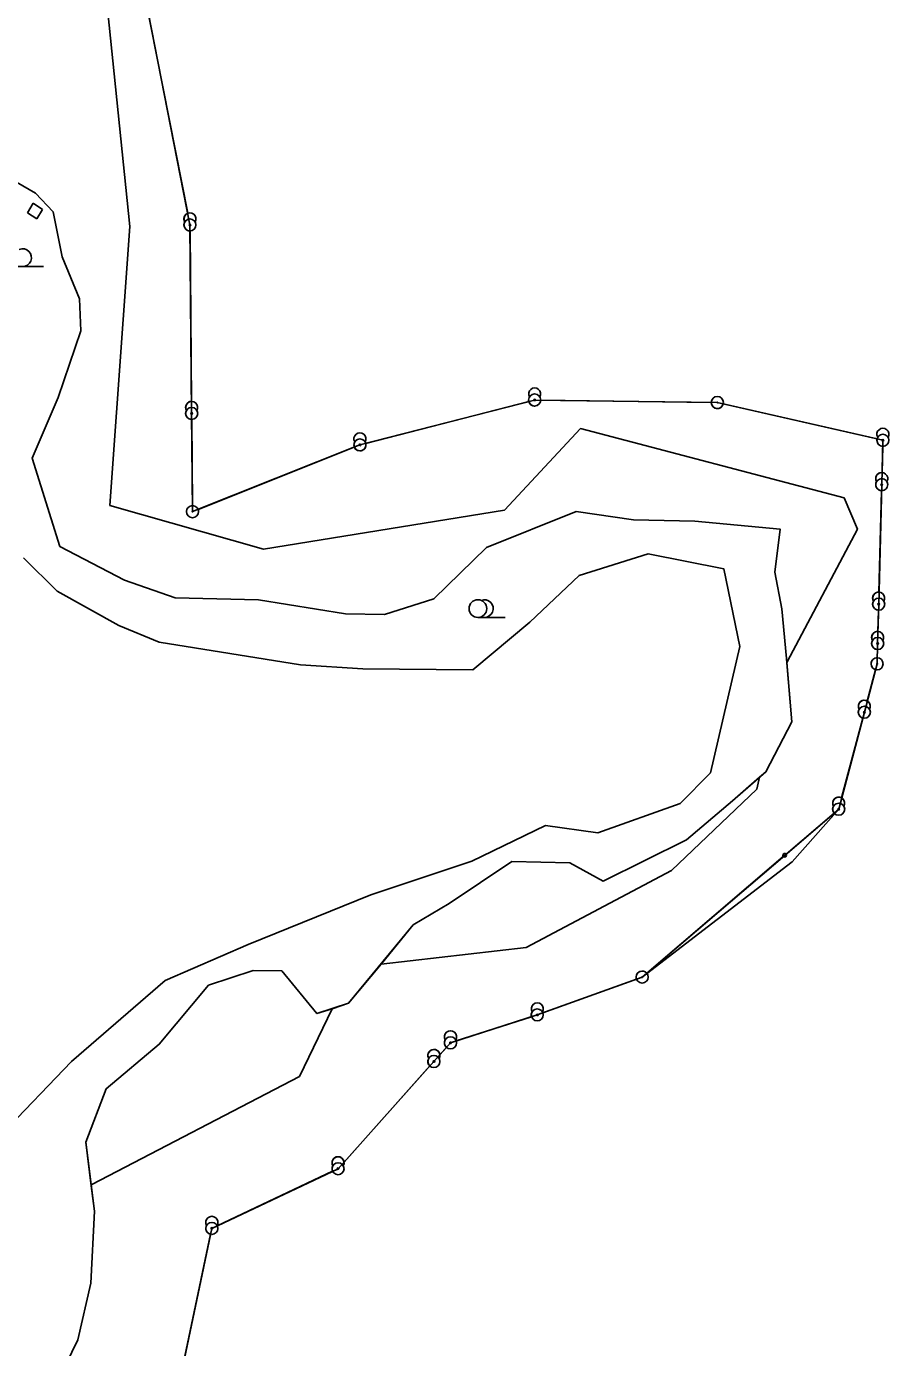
# Model space of a CAD drawing. Extents: x -495905 to -478420, y -1113297 to -1107716.
# Drawn here: x -478563.7 to -478420.4, y -1111358 to -1111138.7 of the extents above; entities that cross this region are included whole.
import ezdxf

# ---------------------------------------------------------------- set-up
doc = ezdxf.new("R2010")
doc.units = 0
for name, color, linetype in [('01_OBVOD PÚ', 7, 'Continuous'), ('ttp', 7, 'Continuous'), ('VODNÍ PLOCHY', 7, 'Continuous'), ('zamereni', 7, 'Continuous'), ('ZELEN MIMO LES', 7, 'Continuous')]:
    doc.layers.add(name, color=color, linetype=linetype)

msp = doc.modelspace()

# ---------------------------------------------------------------- linework, layer by layer
at = {"layer": '01_OBVOD PÚ'}
for p, q in [((-478536.53, -1111171.68), (-478544.25, -1111132.33)), ((-478536.25, -1111202.96), (-478536.53, -1111171.68)), ((-478479.32, -1111200.73), (-478508.32, -1111208.18)), ((-478449, -1111201.15), (-478479.32, -1111200.73)), ((-478421.52, -1111207.42), (-478449, -1111201.15)), ((-478536.11, -1111219.26), (-478536.25, -1111202.96)), ((-478508.32, -1111208.18), (-478536.11, -1111219.26)), ((-478421.71, -1111214.78), (-478421.52, -1111207.42)), ((-478422.22, -1111234.61), (-478421.71, -1111214.78)), ((-478422.39, -1111241.14), (-478422.22, -1111234.61)), ((-478422.48, -1111244.52), (-478422.39, -1111241.14)), ((-478424.6, -1111252.56), (-478422.48, -1111244.52)), ((-478428.86, -1111268.65), (-478424.6, -1111252.56)), ((-478437.82, -1111276.3), (-478428.86, -1111268.65)), ((-478461.48, -1111296.5), (-478437.82, -1111276.3)), ((-478478.88, -1111302.78), (-478461.48, -1111296.5)), ((-478493.29, -1111307.42), (-478478.88, -1111302.78)), ((-478496.04, -1111310.51), (-478493.29, -1111307.42)), ((-478511.95, -1111328.31), (-478496.04, -1111310.51)), ((-478532.9, -1111338.21), (-478511.95, -1111328.31)), ((-478539.82, -1111371.05), (-478532.9, -1111338.21))]:
    msp.add_line(p, q, dxfattribs=at)
at = {"layer": 'ttp'}
msp.add_lwpolyline([(-478567.74, -1111322.57), (-478556.18, -1111310.52), (-478540.64, -1111297.09), (-478526.85, -1111291.12), (-478506.52, -1111282.86), (-478489.77, -1111277.26), (-478477.54, -1111271.34), (-478468.82, -1111272.56), (-478455.15, -1111267.69), (-478450.11, -1111262.6), (-478445.26, -1111241.63), (-478447.9, -1111228.77), (-478460.49, -1111226.28), (-478471.94, -1111229.86), (-478480.11, -1111237.58), (-478489.58, -1111245.5), (-478507.86, -1111245.33), (-478518.17, -1111244.68), (-478541.62, -1111240.92), (-478548.34, -1111238.18), (-478558.59, -1111232.45), (-478564.16, -1111226.92)], dxfattribs=at)
at = {"layer": 'VODNÍ PLOCHY'}
for points in [[(-478566.38, -1111163.95), (-478562.16, -1111166.43), (-478559.22, -1111169.51), (-478557.74, -1111176.96), (-478554.85, -1111183.96), (-478554.64, -1111189.24), (-478558.42, -1111200.29), (-478562.71, -1111210.41), (-478558.13, -1111225.03), (-478547.39, -1111230.64), (-478538.96, -1111233.59), (-478525.17, -1111233.91), (-478510.74, -1111236.22), (-478504.27, -1111236.35), (-478496.04, -1111233.73), (-478487.3, -1111225.23), (-478472.42, -1111219.26), (-478462.93, -1111220.59), (-478452.71, -1111220.84), (-478438.59, -1111222.15), (-478439.46, -1111229.28), (-478438.31, -1111235.39), (-478437.51, -1111243.64), (-478437.45, -1111244.37), (-478437.41, -1111244.19), (-478425.76, -1111222.15), (-478427.96, -1111216.96), (-478471.73, -1111205.46), (-478484.33, -1111219), (-478524.32, -1111225.46), (-478549.82, -1111218.22), (-478546.52, -1111171.93), (-478550.37, -1111134.16)], [(-478550.37, -1111134.16), (-478546.52, -1111171.93), (-478549.82, -1111218.22), (-478524.32, -1111225.46), (-478484.33, -1111219), (-478471.73, -1111205.46), (-478427.96, -1111216.96), (-478425.76, -1111222.15), (-478437.41, -1111244.19), (-478437.45, -1111244.37), (-478436.66, -1111254.12), (-478440.93, -1111262.44), (-478441.98, -1111263.35), (-478442.45, -1111265.29), (-478456.62, -1111278.83), (-478480.71, -1111291.58), (-478504.82, -1111294.34), (-478510.19, -1111300.86), (-478512.95, -1111301.75), (-478518.33, -1111313), (-478552.81, -1111330.95), (-478552.91, -1111331.17), (-478552.4, -1111335.35), (-478552.99, -1111347.28), (-478555.15, -1111356.72), (-478556.12, -1111358.72)], [(-478536.91, -1111169.75), (-478544.06, -1111133.31)], [(-478536.27, -1111200.96), (-478536.52, -1111172.68)], [(-478480.29, -1111200.98), (-478507.35, -1111207.93)], [(-478450, -1111201.14), (-478478.32, -1111200.74)], [(-478422.49, -1111207.2), (-478448.03, -1111201.37)], [(-478536.12, -1111218.26), (-478536.24, -1111203.96)], [(-478509.25, -1111208.55), (-478535.18, -1111218.89)], [(-478421.66, -1111212.78), (-478421.55, -1111208.42)], [(-478422.17, -1111232.61), (-478421.74, -1111215.78)], [(-478422.34, -1111239.14), (-478422.25, -1111235.61)], [(-478422.45, -1111243.52), (-478422.42, -1111242.14)], [(-478424.11, -1111250.69), (-478422.73, -1111245.49)], [(-478428.37, -1111266.78), (-478424.86, -1111253.53)], [(-478504.82, -1111294.34), (-478480.71, -1111291.58), (-478456.62, -1111278.83), (-478442.45, -1111265.29), (-478441.98, -1111263.35), (-478446.49, -1111267.23), (-478454.14, -1111273.72), (-478467.96, -1111280.57), (-478473.5, -1111277.53), (-478483.13, -1111277.33), (-478493.5, -1111284.3), (-478499.46, -1111287.82), (-478504.82, -1111294.34)], [(-478437.59, -1111276.11), (-478429.62, -1111269.3)], [(-478460.72, -1111295.85), (-478438.05, -1111276.49)], [(-478552.91, -1111331.17), (-478552.81, -1111330.95), (-478518.33, -1111313), (-478512.95, -1111301.75), (-478515.46, -1111302.55), (-478521.3, -1111295.47), (-478526.03, -1111295.4), (-478533.45, -1111297.85), (-478541.64, -1111307.66), (-478550.42, -1111315.04), (-478553.79, -1111323.89), (-478552.91, -1111331.17)], [(-478477.94, -1111302.44), (-478462.42, -1111296.84)], [(-478492.34, -1111307.11), (-478479.83, -1111303.09)], [(-478495.05, -1111309.39), (-478493.95, -1111308.17)], [(-478510.96, -1111327.2), (-478496.71, -1111311.26)], [(-478532, -1111337.78), (-478512.85, -1111328.74)], [(-478539.42, -1111369.14), (-478533.11, -1111339.19)]]:
    msp.add_lwpolyline(points, dxfattribs=at)
for centre, radius, start, end in [((-478536.53, -1111171.68), 1, 150.0419, 270), ((-478536.53, -1111171.68), 1, 270, 270.475), ((-478479.32, -1111200.73), 1, 194.4032, 270), ((-478479.32, -1111200.73), 1, 270, 359.2006), ((-478449, -1111201.15), 1, 179.2064, 180), ((-478449, -1111201.15), 1, 180, 347.1471), ((-478536.25, -1111202.96), 1, 150.0419, 270), ((-478536.25, -1111202.96), 1, 270, 270.4542), ((-478508.32, -1111208.18), 1, 201.7282, 270), ((-478508.32, -1111208.18), 1, 270, 14.4119), ((-478421.52, -1111207.42), 1, 167.1606, 268.4836), ((-478421.71, -1111214.78), 1, 150.0419, 268.4891), ((-478536.11, -1111219.26), 1, 90.4921, 180), ((-478536.11, -1111219.26), 1, 180, 0), ((-478536.11, -1111219.26), 1, 0, 21.7374), ((-478422.22, -1111234.61), 1, 150.0419, 268.471), ((-478422.39, -1111241.14), 1, 150.0419, 268.4371), ((-478422.48, -1111244.52), 1, 88.4747, 180), ((-478422.48, -1111244.52), 1, 180, 255.2284), ((-478424.6, -1111252.56), 1, 150.0419, 255.1354), ((-478428.86, -1111268.65), 1, 150.0419, 220.4699), ((-478437.82, -1111276.3), 0.3, 40.4905, 180), ((-478437.82, -1111276.3), 0.3, 180, 220.4894), ((-478461.48, -1111296.5), 1, 40.4894, 180), ((-478461.48, -1111296.5), 1, 180, 199.8455), ((-478478.88, -1111302.78), 1, 150.0419, 197.8419), ((-478478.88, -1111302.78), 1, 19.8534, 30.0332), ((-478493.29, -1111307.42), 1, 150.0419, 228.3072), ((-478493.29, -1111307.42), 1, 17.8551, 30.0332), ((-478496.04, -1111310.51), 1, 150.0419, 228.1843), ((-478511.95, -1111328.31), 1, 150.0419, 205.2818), ((-478532.9, -1111338.21), 1, 150.0419, 258.0649), ((-478532.9, -1111338.21), 1, 25.3047, 30.0332)]:
    msp.add_arc(centre, radius, start, end, dxfattribs=at)
for centre, start_param in [((-478536.53, -1111170.68), 3.529045), ((-478536.25, -1111201.96), 3.159495), ((-478421.71, -1111213.78), 3.089974), ((-478422.22, -1111233.61), 3.090167), ((-478422.39, -1111240.14), 3.089537), ((-478424.6, -1111251.56), 2.62597), ((-478428.86, -1111267.65), 2.623953), ((-478478.88, -1111301.78), 1.047987), ((-478493.29, -1111306.42), 1.047987), ((-478496.04, -1111309.51), 1.687148), ((-478511.95, -1111327.31), 1.682857), ((-478532.9, -1111337.21), 1.047987)]:
    msp.add_ellipse(centre, major_axis=(0, -1), ratio=0.999955, start_param=start_param, end_param=5.236518, dxfattribs=at)
at = {"layer": 'zamereni'}
for p, q in [((-478536.53, -1111171.68), (-478544.25, -1111132.33)), ((-478566.38, -1111163.95), (-478562.16, -1111166.43)), ((-478562.16, -1111166.43), (-478559.22, -1111169.51)), ((-478562.56, -1111168.08), (-478563.51, -1111169.68)), ((-478560.99, -1111169.09), (-478562.56, -1111168.08)), ((-478561.96, -1111170.64), (-478560.99, -1111169.09)), ((-478563.51, -1111169.68), (-478561.96, -1111170.64)), ((-478559.22, -1111169.51), (-478557.74, -1111176.96)), ((-478536.25, -1111202.96), (-478536.53, -1111171.68)), ((-478557.74, -1111176.96), (-478554.85, -1111183.96)), ((-478565.39, -1111178.57), (-478560.86, -1111178.57)), ((-478554.85, -1111183.96), (-478554.64, -1111189.24)), ((-478554.64, -1111189.24), (-478558.42, -1111200.29)), ((-478558.42, -1111200.29), (-478562.71, -1111210.41)), ((-478479.32, -1111200.73), (-478508.32, -1111208.18)), ((-478449, -1111201.15), (-478479.32, -1111200.73)), ((-478421.52, -1111207.42), (-478449, -1111201.15)), ((-478536.11, -1111219.26), (-478536.25, -1111202.96)), ((-478508.32, -1111208.18), (-478536.11, -1111219.26)), ((-478421.71, -1111214.78), (-478421.52, -1111207.42)), ((-478562.71, -1111210.41), (-478558.13, -1111225.03)), ((-478422.22, -1111234.61), (-478421.71, -1111214.78)), ((-478487.3, -1111225.23), (-478472.42, -1111219.26)), ((-478472.42, -1111219.26), (-478462.93, -1111220.59)), ((-478462.93, -1111220.59), (-478452.71, -1111220.84)), ((-478452.71, -1111220.84), (-478438.59, -1111222.15)), ((-478438.59, -1111222.15), (-478439.46, -1111229.28)), ((-478558.13, -1111225.03), (-478547.39, -1111230.64)), ((-478496.04, -1111233.73), (-478487.3, -1111225.23)), ((-478460.49, -1111226.28), (-478471.94, -1111229.86)), ((-478447.9, -1111228.77), (-478460.49, -1111226.28)), ((-478558.59, -1111232.45), (-478564.16, -1111226.92)), ((-478547.39, -1111230.64), (-478538.96, -1111233.59)), ((-478471.94, -1111229.86), (-478480.11, -1111237.58)), ((-478445.26, -1111241.63), (-478447.9, -1111228.77)), ((-478439.46, -1111229.28), (-478438.31, -1111235.39)), ((-478548.34, -1111238.18), (-478558.59, -1111232.45)), ((-478538.96, -1111233.59), (-478525.17, -1111233.91)), ((-478525.17, -1111233.91), (-478510.74, -1111236.22)), ((-478504.27, -1111236.35), (-478496.04, -1111233.73)), ((-478422.39, -1111241.14), (-478422.22, -1111234.61)), ((-478510.74, -1111236.22), (-478504.27, -1111236.35)), ((-478488.74, -1111236.82), (-478484.21, -1111236.82)), ((-478438.31, -1111235.39), (-478437.51, -1111243.64)), ((-478541.62, -1111240.92), (-478548.34, -1111238.18)), ((-478480.11, -1111237.58), (-478489.58, -1111245.5)), ((-478518.17, -1111244.68), (-478541.62, -1111240.92)), ((-478450.11, -1111262.6), (-478445.26, -1111241.63)), ((-478422.48, -1111244.52), (-478422.39, -1111241.14)), ((-478437.51, -1111243.64), (-478436.66, -1111254.12)), ((-478507.86, -1111245.33), (-478518.17, -1111244.68)), ((-478489.58, -1111245.5), (-478507.86, -1111245.33)), ((-478424.6, -1111252.56), (-478422.48, -1111244.52)), ((-478428.86, -1111268.65), (-478424.6, -1111252.56)), ((-478436.66, -1111254.12), (-478440.93, -1111262.44)), ((-478455.15, -1111267.69), (-478450.11, -1111262.6)), ((-478440.93, -1111262.44), (-478446.49, -1111267.23)), ((-478468.82, -1111272.56), (-478455.15, -1111267.69)), ((-478446.49, -1111267.23), (-478454.14, -1111273.72)), ((-478436.6, -1111277.38), (-478428.86, -1111268.65)), ((-478489.77, -1111277.26), (-478477.54, -1111271.34)), ((-478477.54, -1111271.34), (-478468.82, -1111272.56)), ((-478454.14, -1111273.72), (-478467.96, -1111280.57)), ((-478506.52, -1111282.86), (-478489.77, -1111277.26)), ((-478483.13, -1111277.33), (-478493.5, -1111284.3)), ((-478473.5, -1111277.53), (-478483.13, -1111277.33)), ((-478467.96, -1111280.57), (-478473.5, -1111277.53)), ((-478461.48, -1111296.5), (-478436.6, -1111277.38)), ((-478526.85, -1111291.12), (-478506.52, -1111282.86)), ((-478493.5, -1111284.3), (-478499.46, -1111287.82)), ((-478499.46, -1111287.82), (-478510.19, -1111300.86)), ((-478540.64, -1111297.09), (-478526.85, -1111291.12)), ((-478526.03, -1111295.4), (-478533.45, -1111297.85)), ((-478521.3, -1111295.47), (-478526.03, -1111295.4)), ((-478515.46, -1111302.55), (-478521.3, -1111295.47)), ((-478478.88, -1111302.78), (-478461.48, -1111296.5)), ((-478556.18, -1111310.52), (-478540.64, -1111297.09)), ((-478533.45, -1111297.85), (-478541.64, -1111307.66)), ((-478510.19, -1111300.86), (-478515.46, -1111302.55)), ((-478493.29, -1111307.42), (-478478.88, -1111302.78)), ((-478496.04, -1111310.51), (-478493.29, -1111307.42)), ((-478541.64, -1111307.66), (-478550.42, -1111315.04)), ((-478567.74, -1111322.57), (-478556.18, -1111310.52)), ((-478511.95, -1111328.31), (-478496.04, -1111310.51)), ((-478550.42, -1111315.04), (-478553.79, -1111323.89)), ((-478553.79, -1111323.89), (-478552.4, -1111335.35)), ((-478532.9, -1111338.21), (-478511.95, -1111328.31)), ((-478552.4, -1111335.35), (-478552.99, -1111347.28)), ((-478539.82, -1111371.05), (-478532.9, -1111338.21)), ((-478552.99, -1111347.28), (-478555.15, -1111356.72)), ((-478562.01, -1111370.86), (-478555.15, -1111356.72))]:
    msp.add_line(p, q, dxfattribs=at)
for centre, radius in [((-478449, -1111201.15), 1), ((-478449, -1111201.15), 0.0655), ((-478536.11, -1111219.26), 1), ((-478536.11, -1111219.26), 0.0655), ((-478488.74, -1111235.35), 1.47), ((-478422.48, -1111244.52), 1), ((-478422.48, -1111244.52), 0.0655), ((-478437.82, -1111276.3), 0.3), ((-478461.48, -1111296.5), 1), ((-478461.48, -1111296.5), 0.0655)]:
    msp.add_circle(centre, radius, dxfattribs=at)
for centre in [(-478564.32, -1111177.1), (-478487.67, -1111235.35)]:
    msp.add_arc(centre, 1.47, 270, 111.324, dxfattribs=at)
for centre in [(-478536.53, -1111170.68), (-478479.32, -1111199.73), (-478536.25, -1111201.96), (-478508.32, -1111207.18), (-478421.52, -1111206.42), (-478421.71, -1111213.78), (-478422.22, -1111233.61), (-478422.39, -1111240.14), (-478424.6, -1111251.56), (-478428.86, -1111267.65), (-478478.88, -1111301.78), (-478493.29, -1111306.42), (-478496.04, -1111309.51), (-478511.95, -1111327.31), (-478532.9, -1111337.21)]:
    msp.add_ellipse(centre, major_axis=(0, -1), ratio=0.999955, start_param=1.047987, end_param=5.236518, dxfattribs=at)
for centre, major_axis in [((-478536.53, -1111171.68), (0, -1)), ((-478536.53, -1111171.68), (0, -0.133)), ((-478479.32, -1111200.73), (0, -1)), ((-478536.25, -1111202.96), (0, -1)), ((-478479.32, -1111200.73), (0, -0.133)), ((-478536.25, -1111202.96), (0, -0.133)), ((-478421.52, -1111207.42), (0, -1)), ((-478508.32, -1111208.18), (0, -1)), ((-478508.32, -1111208.18), (0, -0.133)), ((-478421.52, -1111207.42), (0, -0.133)), ((-478421.71, -1111214.78), (0, -1)), ((-478421.71, -1111214.78), (0, -0.133)), ((-478422.22, -1111234.61), (0, -1)), ((-478422.22, -1111234.61), (0, -0.133)), ((-478422.39, -1111241.14), (0, -1)), ((-478422.39, -1111241.14), (0, -0.133)), ((-478424.6, -1111252.56), (0, -1)), ((-478424.6, -1111252.56), (0, -0.133)), ((-478428.86, -1111268.65), (0, -1)), ((-478428.86, -1111268.65), (0, -0.133)), ((-478478.88, -1111302.78), (0, -1)), ((-478478.88, -1111302.78), (0, -0.133)), ((-478493.29, -1111307.42), (0, -1)), ((-478493.29, -1111307.42), (0, -0.133)), ((-478496.04, -1111310.51), (0, -1)), ((-478496.04, -1111310.51), (0, -0.133)), ((-478511.95, -1111328.31), (0, -1)), ((-478511.95, -1111328.31), (0, -0.133)), ((-478532.9, -1111338.21), (0, -1)), ((-478532.9, -1111338.21), (0, -0.133))]:
    msp.add_ellipse(centre, major_axis=major_axis, ratio=0.999955, dxfattribs=at)
at = {"layer": 'ZELEN MIMO LES'}
for points in [[(-478552.91, -1111331.17), (-478553.79, -1111323.89), (-478550.42, -1111315.04), (-478541.64, -1111307.66), (-478533.45, -1111297.85), (-478526.03, -1111295.4), (-478521.3, -1111295.47), (-478515.46, -1111302.55), (-478512.95, -1111301.75), (-478510.19, -1111300.86), (-478504.82, -1111294.34), (-478499.46, -1111287.82), (-478493.5, -1111284.3), (-478483.13, -1111277.33), (-478473.5, -1111277.53), (-478467.96, -1111280.57), (-478454.14, -1111273.72), (-478446.49, -1111267.23), (-478441.98, -1111263.35), (-478440.93, -1111262.44), (-478436.66, -1111254.12), (-478437.45, -1111244.37), (-478437.51, -1111243.64), (-478438.31, -1111235.39), (-478439.46, -1111229.28), (-478438.59, -1111222.15), (-478452.71, -1111220.84), (-478462.93, -1111220.59), (-478472.42, -1111219.26), (-478487.3, -1111225.23), (-478496.04, -1111233.73), (-478504.27, -1111236.35), (-478510.74, -1111236.22), (-478525.17, -1111233.91), (-478538.96, -1111233.59), (-478547.39, -1111230.64), (-478558.13, -1111225.03), (-478562.71, -1111210.41), (-478558.42, -1111200.29), (-478554.64, -1111189.24), (-478554.85, -1111183.96), (-478557.74, -1111176.96), (-478559.22, -1111169.51), (-478562.16, -1111166.43), (-478566.38, -1111163.95)], [(-478564.16, -1111226.92), (-478558.59, -1111232.45), (-478548.34, -1111238.18), (-478541.62, -1111240.92), (-478518.17, -1111244.68), (-478507.86, -1111245.33), (-478489.58, -1111245.5), (-478480.11, -1111237.58), (-478471.94, -1111229.86), (-478460.49, -1111226.28), (-478447.9, -1111228.77), (-478445.26, -1111241.63), (-478450.11, -1111262.6), (-478455.15, -1111267.69), (-478468.82, -1111272.56), (-478477.54, -1111271.34), (-478489.77, -1111277.26), (-478506.52, -1111282.86), (-478526.85, -1111291.12), (-478540.64, -1111297.09), (-478556.18, -1111310.52), (-478567.74, -1111322.57)], [(-478556.12, -1111358.72), (-478555.15, -1111356.72), (-478552.99, -1111347.28), (-478552.4, -1111335.35), (-478552.91, -1111331.17)]]:
    msp.add_lwpolyline(points, dxfattribs=at)

doc.saveas('drawing.dxf')
